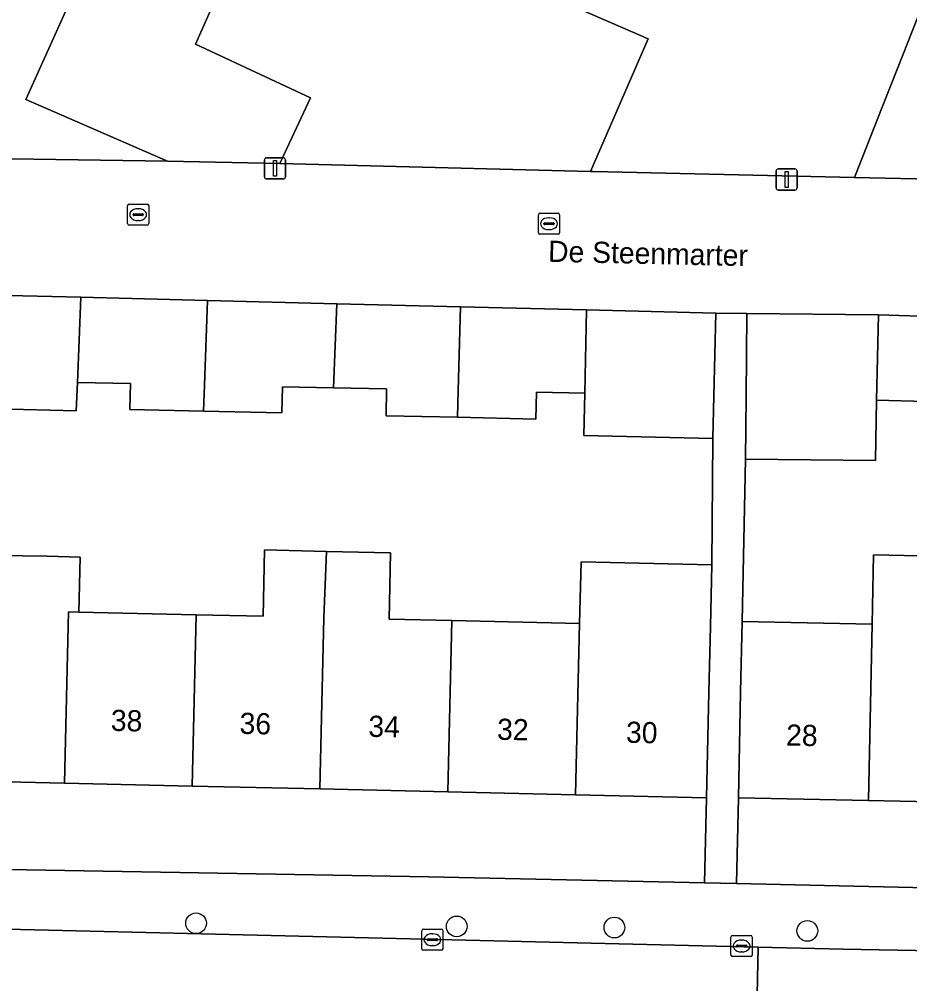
# Model space of a CAD drawing. Extents: x 160023 to 161302, y 384750 to 385707.
# Drawn here: x 160634.92 to 160677, y 385138.66 to 385184.24 of the extents above; entities that cross this region are included whole.
import ezdxf

# ---------------------------------------------------------------- set-up
doc = ezdxf.new("R2010")
doc.units = 0
for name, color, linetype in [('IMGEO_Boom', 7, 'Continuous'), ('IMGEO_Erf', 7, 'Continuous'), ('IMGEO_Kolk', 7, 'Continuous'), ('IMGEO_Lichtmast', 7, 'Continuous'), ('IMGEO_Openbare_ruimte_label', 7, 'Continuous'), ('IMGEO_Pand', 7, 'Continuous'), ('IMGEO_Pand_nummerreeks', 7, 'Continuous'), ('IMGEO_Rijbaan_lokaal_open', 7, 'Continuous'), ('IMGEO_Voetpad_open', 7, 'Continuous')]:
    doc.layers.add(name, color=color, linetype=linetype)

msp = doc.modelspace()

# ---------------------------------------------------------------- linework, layer by layer
at = {"layer": 'IMGEO_Boom'}
for centre in [(160643.274, 385141.519), (160655.59, 385141.372), (160663.044, 385141.318), (160672.161, 385141.16)]:
    msp.add_circle(centre, 0.489, dxfattribs=at)
at = {"layer": 'IMGEO_Erf'}
for points in [[(160612.123, 385188.445), (160607.868, 385178.798), (160628.508, 385172.911), (160629.262, 385177.722), (160641.919, 385177.539), (160635.235, 385180.452), (160643.973, 385199.849)], [(160630.091, 385159.001), (160635.09, 385158.886), (160636.24, 385158.86), (160637.793, 385158.825), (160637.734, 385156.226), (160643.28, 385156.098), (160646.44, 385156.025), (160646.512, 385159.16), (160649.445, 385159.092), (160652.464, 385159.023), (160652.392, 385155.888), (160655.353, 385155.82), (160661.389, 385155.681), (160661.468, 385158.597), (160667.644, 385158.455), (160667.702, 385164.427), (160661.593, 385164.569), (160661.639, 385166.567), (160659.356, 385166.615), (160659.329, 385165.348), (160655.627, 385165.428), (160652.251, 385165.501), (160652.278, 385166.767), (160649.762, 385166.821), (160647.356, 385166.872), (160647.33, 385165.638), (160643.622, 385165.717), (160640.145, 385165.791), (160640.171, 385167.026), (160637.666, 385167.079), (160637.614, 385165.739), (160636.37, 385165.771), (160631.371, 385165.895)], [(160677.776, 385166.18), (160675.436, 385166.24), (160675.377, 385163.388), (160669.239, 385163.45), (160669.078, 385155.777), (160675.219, 385155.651), (160675.286, 385158.93), (160678.2, 385158.87)], [(160681.042, 385147.195), (160675.048, 385147.318), (160668.907, 385147.444), (160668.816, 385143.392), (160680.618, 385143.126)]]:
    msp.add_lwpolyline(points, dxfattribs=at)
for points in [[(160664.646, 385183.32), (160646.814, 385191.059), (160643.244, 385183.062), (160648.681, 385180.523), (160647.233, 385177.429), (160661.919, 385177.047)], [(160667.391, 385147.445), (160661.203, 385147.588), (160655.167, 385147.727), (160649.13, 385147.866), (160643.094, 385148.005), (160637.057, 385148.144), (160630.873, 385148.287), (160631.034, 385155.256), (160629.54, 385155.291), (160628.008, 385144.178), (160654.265, 385143.719), (160667.298, 385143.426)]]:
    msp.add_lwpolyline(points, close=True, dxfattribs=at)
at = {"layer": 'IMGEO_Kolk'}
for p, q in [((160640.037, 385174.58), (160640.037, 385175.432)), ((160640.112, 385175.506), (160640.964, 385175.506)), ((160640.525, 385175.286), (160640.55, 385175.286)), ((160641.038, 385175.432), (160641.038, 385174.58)), ((160640.296, 385175), (160640.296, 385175.012)), ((160640.734, 385174.963), (160640.336, 385174.963)), ((160640.339, 385175.049), (160640.737, 385175.049)), ((160640.548, 385174.726), (160640.523, 385174.726)), ((160640.78, 385175.012), (160640.78, 385175)), ((160659.451, 385174.15), (160659.451, 385175.002)), ((160659.526, 385175.076), (160660.378, 385175.076)), ((160659.939, 385174.856), (160659.964, 385174.856)), ((160660.452, 385175.002), (160660.452, 385174.15)), ((160640.964, 385174.506), (160640.112, 385174.506)), ((160659.71, 385174.57), (160659.71, 385174.582)), ((160660.148, 385174.533), (160659.75, 385174.533)), ((160659.753, 385174.619), (160660.151, 385174.619)), ((160659.962, 385174.296), (160659.937, 385174.296)), ((160660.194, 385174.582), (160660.194, 385174.57)), ((160660.378, 385174.076), (160659.526, 385174.076)), ((160653.942, 385140.316), (160653.942, 385141.168)), ((160654.017, 385141.242), (160654.869, 385141.242)), ((160654.43, 385141.022), (160654.455, 385141.022)), ((160654.943, 385141.168), (160654.943, 385140.316)), ((160668.627, 385140.944), (160669.479, 385140.944)), ((160654.201, 385140.736), (160654.201, 385140.748)), ((160654.639, 385140.699), (160654.241, 385140.699)), ((160654.244, 385140.785), (160654.642, 385140.785)), ((160654.453, 385140.462), (160654.428, 385140.462)), ((160654.685, 385140.748), (160654.685, 385140.736)), ((160668.552, 385140.018), (160668.552, 385140.87)), ((160668.854, 385140.487), (160669.252, 385140.487)), ((160669.04, 385140.724), (160669.065, 385140.724)), ((160669.553, 385140.87), (160669.553, 385140.018)), ((160654.869, 385140.242), (160654.017, 385140.242)), ((160668.811, 385140.438), (160668.811, 385140.45)), ((160669.249, 385140.401), (160668.851, 385140.401)), ((160669.063, 385140.164), (160669.038, 385140.164)), ((160669.295, 385140.45), (160669.295, 385140.438)), ((160669.479, 385139.944), (160668.627, 385139.944))]:
    msp.add_line(p, q, dxfattribs=at)
for points in [[(160640.037, 385174.58), (160640.037, 385175.432)], [(160640.112, 385175.506), (160640.964, 385175.506)], [(160641.038, 385175.432), (160641.038, 385174.58)], [(160659.451, 385174.15), (160659.451, 385175.002)], [(160659.526, 385175.076), (160660.378, 385175.076)], [(160660.452, 385175.002), (160660.452, 385174.15)], [(160640.964, 385174.506), (160640.112, 385174.506)], [(160660.378, 385174.076), (160659.526, 385174.076)], [(160653.942, 385140.316), (160653.942, 385141.168)], [(160654.017, 385141.242), (160654.869, 385141.242)], [(160654.943, 385141.168), (160654.943, 385140.316)], [(160668.627, 385140.944), (160669.479, 385140.944)], [(160668.552, 385140.018), (160668.552, 385140.87)], [(160669.553, 385140.87), (160669.553, 385140.018)], [(160654.869, 385140.242), (160654.017, 385140.242)], [(160669.479, 385139.944), (160668.627, 385139.944)]]:
    msp.add_lwpolyline(points, dxfattribs=at)
for centre, radius, start, end in [((160640.114, 385175.43), 0.0765, 91.552, 178.448), ((160640.114, 385175.43), 0.0765, 91.552, 178.448), ((160640.962, 385175.43), 0.0765, 1.552, 88.448), ((160640.962, 385175.43), 0.0765, 1.552, 88.448), ((160640.336, 385175.009), 0.0403, 85.8775, 175.7526), ((160640.333, 385174.999), 0.0366, 178.938, 274.7102), ((160640.737, 385175.006), 0.043, 264.8664, 352.4533), ((160640.741, 385175.011), 0.0386, 1.7309, 96.639), ((160659.528, 385175), 0.0765, 91.552, 178.448), ((160659.528, 385175), 0.0765, 91.552, 178.448), ((160660.376, 385175), 0.0765, 1.552, 88.448), ((160660.376, 385175), 0.0765, 1.552, 88.448), ((160640.114, 385174.582), 0.0765, 181.552, 268.448), ((160640.114, 385174.582), 0.0765, 181.552, 268.448), ((160640.962, 385174.582), 0.0765, 271.552, 358.448), ((160640.962, 385174.582), 0.0765, 271.552, 358.448), ((160659.75, 385174.579), 0.0403, 85.8775, 175.7526), ((160659.747, 385174.569), 0.0366, 178.938, 274.7102), ((160660.151, 385174.576), 0.043, 264.8664, 352.4533), ((160660.155, 385174.581), 0.0386, 1.7309, 96.639), ((160659.528, 385174.152), 0.0765, 181.552, 268.448), ((160659.528, 385174.152), 0.0765, 181.552, 268.448), ((160660.376, 385174.152), 0.0765, 271.552, 358.448), ((160660.376, 385174.152), 0.0765, 271.552, 358.448), ((160654.019, 385141.166), 0.0765, 91.552, 178.448), ((160654.019, 385141.166), 0.0765, 91.552, 178.448), ((160654.867, 385141.166), 0.0765, 1.552, 88.448), ((160654.867, 385141.166), 0.0765, 1.552, 88.448), ((160668.629, 385140.868), 0.0765, 91.552, 178.448), ((160668.629, 385140.868), 0.0765, 91.552, 178.448), ((160669.477, 385140.868), 0.0765, 1.552, 88.448), ((160669.477, 385140.868), 0.0765, 1.552, 88.448), ((160654.241, 385140.745), 0.0403, 85.8775, 175.7526), ((160654.238, 385140.735), 0.0366, 178.938, 274.7102), ((160654.642, 385140.742), 0.043, 264.8664, 352.4533), ((160654.646, 385140.747), 0.0386, 1.7309, 96.639), ((160668.851, 385140.447), 0.0403, 85.8775, 175.7526), ((160669.256, 385140.449), 0.0386, 1.7309, 96.639), ((160654.019, 385140.318), 0.0765, 181.552, 268.448), ((160654.019, 385140.318), 0.0765, 181.552, 268.448), ((160654.867, 385140.318), 0.0765, 271.552, 358.448), ((160654.867, 385140.318), 0.0765, 271.552, 358.448), ((160668.629, 385140.02), 0.0765, 181.552, 268.448), ((160668.629, 385140.02), 0.0765, 181.552, 268.448), ((160668.848, 385140.437), 0.0366, 178.938, 274.7102), ((160669.252, 385140.444), 0.043, 264.8664, 352.4533), ((160669.477, 385140.02), 0.0765, 271.552, 358.448), ((160669.477, 385140.02), 0.0765, 271.552, 358.448)]:
    msp.add_arc(centre, radius, start, end, dxfattribs=at)
for centre, major_axis, ratio, start_param, end_param in [((160640.524, 385175.006), (-0.387, 0.002), 0.722429, 4.712389, 7.853982), ((160640.549, 385175.006), (-0.39, 0.002), 0.717154, 1.570796, 4.712389), ((160659.938, 385174.576), (-0.387, 0.002), 0.722429, 4.712389, 7.853982), ((160659.963, 385174.576), (-0.39, 0.002), 0.717154, 1.570796, 4.712389), ((160654.429, 385140.742), (-0.387, 0.002), 0.722429, 4.712389, 7.853982), ((160654.454, 385140.742), (-0.39, 0.002), 0.717154, 1.570796, 4.712389), ((160669.039, 385140.444), (-0.387, 0.002), 0.722429, 4.712389, 7.853982), ((160669.064, 385140.444), (-0.39, 0.002), 0.717154, 1.570796, 4.712389)]:
    msp.add_ellipse(centre, major_axis=major_axis, ratio=ratio, start_param=start_param, end_param=end_param, dxfattribs=at)
at = {"layer": 'IMGEO_Lichtmast'}
for p, q in [((160646.506, 385176.792), (160646.506, 385177.592)), ((160646.506, 385177.592), (160646.506, 385176.792)), ((160646.606, 385177.692), (160647.396, 385177.692)), ((160647.396, 385177.692), (160646.606, 385177.692)), ((160647.496, 385177.592), (160647.496, 385176.792)), ((160647.496, 385176.792), (160647.496, 385177.592)), ((160670.686, 385176.269), (160670.686, 385177.069)), ((160670.686, 385177.069), (160670.686, 385176.269)), ((160670.786, 385177.169), (160671.576, 385177.169)), ((160671.576, 385177.169), (160670.786, 385177.169)), ((160671.676, 385177.069), (160671.676, 385176.269)), ((160671.676, 385176.269), (160671.676, 385177.069)), ((160647.396, 385176.692), (160646.606, 385176.692)), ((160646.606, 385176.692), (160647.396, 385176.692)), ((160671.576, 385176.169), (160670.786, 385176.169)), ((160670.786, 385176.169), (160671.576, 385176.169))]:
    msp.add_line(p, q, dxfattribs=at)
for points in [[(160646.926, 385177.567), (160647.076, 385177.567), (160647.076, 385176.817), (160646.926, 385176.817), (160646.926, 385177.567)], [(160671.106, 385177.044), (160671.256, 385177.044), (160671.256, 385176.294), (160671.106, 385176.294), (160671.106, 385177.044)]]:
    msp.add_lwpolyline(points, dxfattribs=at)
for centre, start, end in [((160646.606, 385177.592), 90, 180), ((160646.606, 385177.592), 90, 180), ((160647.396, 385177.592), 0, 90), ((160647.396, 385177.592), 360, 90), ((160670.786, 385177.069), 90, 180), ((160670.786, 385177.069), 90, 180), ((160671.576, 385177.069), 0, 90), ((160671.576, 385177.069), 360, 90), ((160646.606, 385176.792), 180, 270), ((160646.606, 385176.792), 180, 270), ((160647.396, 385176.792), 270, 0), ((160647.396, 385176.792), 270, 0), ((160670.786, 385176.269), 180, 270), ((160670.786, 385176.269), 180, 270), ((160671.576, 385176.269), 270, 0), ((160671.576, 385176.269), 270, 0)]:
    msp.add_arc(centre, 0.1, start, end, dxfattribs=at)
at = {"layer": 'IMGEO_Pand'}
for points in [[(160677.78, 385185.358), (160671.591, 385188.101), (160662.781, 385192.006), (160643.973, 385199.849), (160635.235, 385180.452), (160641.919, 385177.539), (160647.233, 385177.429), (160648.681, 385180.523), (160643.244, 385183.062), (160646.814, 385191.059), (160664.646, 385183.32), (160661.919, 385177.047), (160662.043, 385177.044), (160674.39, 385176.769), (160675.696, 385180.078), (160676.453, 385181.996)], [(160700.036, 385190.073), (160695.377, 385191.69), (160693.752, 385192.254), (160692.968, 385189.996), (160688.245, 385191.636), (160689.029, 385193.894), (160687.829, 385194.31), (160682.196, 385196.482), (160681.355, 385194.422), (160681.137, 385193.87), (160680.157, 385191.384), (160679.176, 385188.898), (160678.196, 385186.412), (160677.78, 385185.358), (160676.453, 385181.996), (160675.696, 385180.078), (160674.39, 385176.769), (160695.418, 385176.302), (160696.211, 385178.556)], [(160637.823, 385171.102), (160633.706, 385171.206), (160631.898, 385169.364), (160631.371, 385165.895), (160636.37, 385165.771), (160637.614, 385165.739), (160637.666, 385167.079)], [(160643.808, 385170.952), (160640.231, 385171.041), (160637.823, 385171.102), (160637.666, 385167.079), (160640.171, 385167.026), (160640.145, 385165.791), (160643.622, 385165.717), (160643.666, 385166.951)], [(160649.926, 385170.799), (160643.808, 385170.952), (160643.666, 385166.951), (160643.622, 385165.717), (160647.33, 385165.638), (160647.356, 385166.872), (160649.762, 385166.821)], [(160655.776, 385170.653), (160649.926, 385170.799), (160649.762, 385166.821), (160652.278, 385166.767), (160652.251, 385165.501), (160655.627, 385165.428), (160655.663, 385166.694)], [(160661.73, 385170.504), (160655.776, 385170.653), (160655.663, 385166.694), (160655.627, 385165.428), (160659.329, 385165.348), (160659.356, 385166.615), (160661.639, 385166.567)], [(160667.829, 385170.352), (160661.73, 385170.504), (160661.639, 385166.567), (160661.593, 385164.569), (160667.702, 385164.427), (160667.745, 385166.436)], [(160675.519, 385170.266), (160669.309, 385170.33), (160669.269, 385166.397), (160669.239, 385163.45), (160675.377, 385163.388), (160675.436, 385166.24)], [(160681.418, 385170.076), (160675.519, 385170.266), (160675.436, 385166.24), (160677.776, 385166.18), (160677.744, 385164.916), (160681.364, 385164.824), (160681.377, 385166.088)], [(160643.28, 385156.098), (160643.094, 385148.005), (160649.13, 385147.866), (160649.316, 385155.959), (160649.445, 385159.092), (160646.512, 385159.16), (160646.44, 385156.025)], [(160637.243, 385156.237), (160637.734, 385156.226), (160637.793, 385158.825), (160636.24, 385158.86), (160635.09, 385158.886), (160630.091, 385159.001), (160629.54, 385155.291), (160631.034, 385155.256), (160630.873, 385148.287), (160637.057, 385148.144)], [(160652.392, 385155.888), (160652.464, 385159.023), (160649.445, 385159.092), (160649.316, 385155.959), (160649.13, 385147.866), (160655.167, 385147.727), (160655.353, 385155.82)], [(160681.213, 385155.528), (160678.133, 385155.591), (160678.2, 385158.87), (160675.286, 385158.93), (160675.219, 385155.651), (160675.048, 385147.318), (160681.042, 385147.195)], [(160667.577, 385155.538), (160667.644, 385158.455), (160661.468, 385158.597), (160661.389, 385155.681), (160661.203, 385147.588), (160667.391, 385147.445), (160667.506, 385152.444)], [(160643.28, 385156.098), (160637.734, 385156.226), (160637.243, 385156.237), (160637.057, 385148.144), (160643.094, 385148.005)], [(160661.203, 385147.588), (160661.389, 385155.681), (160655.353, 385155.82), (160655.167, 385147.727)], [(160675.219, 385155.651), (160669.078, 385155.777), (160669.01, 385152.443), (160668.907, 385147.444), (160675.048, 385147.318)]]:
    msp.add_lwpolyline(points, close=True, dxfattribs=at)
at = {"layer": 'IMGEO_Rijbaan_lokaal_open'}
for points in [[(160695.418, 385176.302), (160674.39, 385176.769), (160662.043, 385177.044), (160661.919, 385177.047), (160647.233, 385177.429), (160641.919, 385177.539), (160629.262, 385177.722)], [(160633.706, 385171.206), (160637.823, 385171.102), (160640.231, 385171.041), (160643.808, 385170.952), (160649.926, 385170.799), (160655.776, 385170.653), (160661.73, 385170.504), (160667.829, 385170.352), (160669.309, 385170.33), (160675.519, 385170.266), (160681.418, 385170.076)], [(160618.285, 385142.851), (160600.937, 385147.931), (160598.653, 385140.29), (160610.834, 385136.684), (160615.494, 385135.722), (160620.457, 385135.198), (160625.332, 385135.154), (160642.715, 385134.997), (160645.444, 385134.941), (160648.556, 385134.877), (160649.701, 385134.854), (160653.281, 385134.781), (160669.265, 385134.453), (160669.714, 385134.443), (160669.833, 385140.397), (160627.726, 385141.4), (160623.449, 385141.825)]]:
    msp.add_lwpolyline(points, dxfattribs=at)
msp.add_lwpolyline([(160679.867, 385131.047), (160679.87, 385131.125), (160679.996, 385134.203), (160687.39, 385134.058), (160687.51, 385140.037), (160673.848, 385140.301), (160669.833, 385140.397), (160669.714, 385134.443), (160676.398, 385134.302), (160676.342, 385131.18), (160676.331, 385130.575), (160679.856, 385130.476)], close=True, dxfattribs=at)
at = {"layer": 'IMGEO_Voetpad_open'}
msp.add_lwpolyline([(160669.239, 385163.45), (160669.269, 385166.397), (160669.309, 385170.33), (160667.829, 385170.352), (160667.745, 385166.436), (160667.702, 385164.427), (160667.644, 385158.455), (160667.577, 385155.538), (160667.506, 385152.444), (160667.391, 385147.445), (160667.298, 385143.426), (160668.816, 385143.392), (160668.907, 385147.444), (160669.01, 385152.443), (160669.078, 385155.777)], close=True, dxfattribs=at)
msp.add_lwpolyline([(160680.618, 385143.126), (160668.816, 385143.392), (160667.298, 385143.426), (160654.265, 385143.719), (160628.008, 385144.178), (160627.726, 385141.4), (160669.833, 385140.397), (160673.848, 385140.301), (160687.51, 385140.037), (160715.967, 385139.486), (160718.855, 385139.532)], dxfattribs=at)

# ---------------------------------------------------------------- texts
at = {"layer": 'IMGEO_Openbare_ruimte_label'}
msp.add_text('De Steenmarter', height=1, rotation=358.7397, dxfattribs=at).set_placement((160659.903, 385172.78))
at = {"layer": 'IMGEO_Pand_nummerreeks'}
for s, rotation, p in [('38', 358.6765, (160639.237, 385150.615)), ('36', 358.6792, (160645.321, 385150.474)), ('34', 358.6792, (160651.407, 385150.334)), ('32', 358.6792, (160657.49, 385150.194)), ('30', 358.6792, (160663.583, 385150.053)), ('28', 358.8245, (160671.151, 385149.919))]:
    msp.add_text(s, height=1, rotation=rotation, dxfattribs=at).set_placement(p)

doc.saveas('drawing.dxf')
